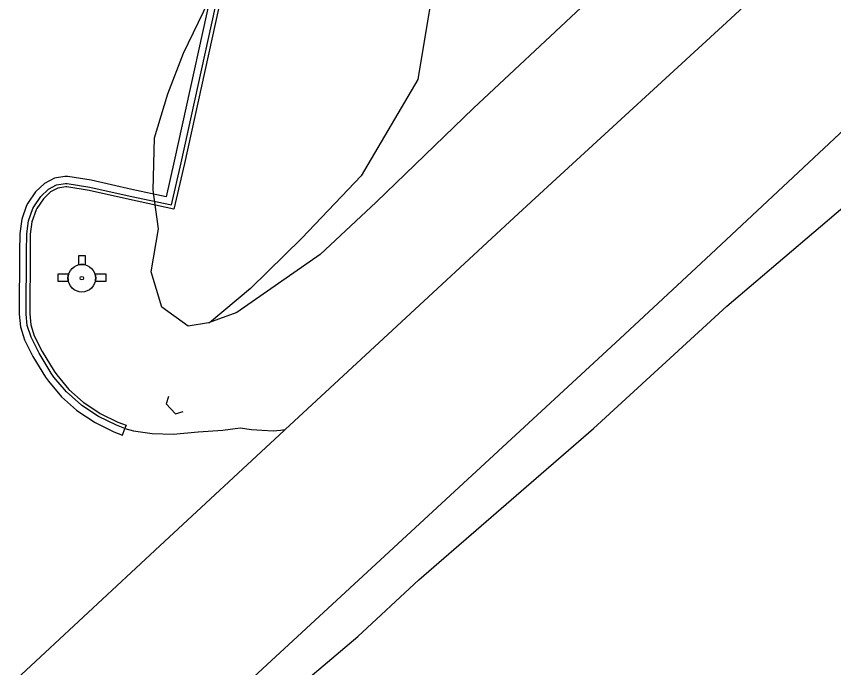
# Model space of a CAD drawing. Extents: x 2161152 to 2175754, y 602179 to 617749.
# Drawn here: x 2163419.9 to 2163537.9, y 605922.5 to 606016.5 of the extents above; entities that cross this region are included whole.
import ezdxf

# ---------------------------------------------------------------- set-up
doc = ezdxf.new("R2010")
doc.units = 0
for name, color, linetype in [('RD_EX_Conc_Curb', 7, 'Continuous'), ('RD_EX_Conc_Gutter', 7, 'Continuous'), ('RD_EX_DR_Pipe', 7, 'Continuous'), ('RD_EX_Parking_Asphalt', 7, 'Continuous'), ('RD_EX_Road', 7, 'Continuous'), ('RD_EX_UT', 7, 'Continuous'), ('RD_EX_VEG', 7, 'Continuous')]:
    doc.layers.add(name, color=color, linetype=linetype)

msp = doc.modelspace()

# ---------------------------------------------------------------- linework, layer by layer
at = {"layer": 'RD_EX_Conc_Curb'}
msp.add_lwpolyline([(2163450.62, 606024.45), (2163444.2, 605995.31), (2163442.69, 605988.73), (2163436.29, 605990.1), (2163430.46, 605991.42), (2163427.24, 605991.94), (2163427.07, 605991.94), (2163425.92, 605991.74), (2163424.9, 605991.21), (2163423.87, 605990.22), (2163422.89, 605988.8), (2163422.81, 605988.64), (2163422.19, 605986.91), (2163421.94, 605985.1), (2163421.92, 605982.57), (2163421.87, 605973.61), (2163422.02, 605972.04), (2163422.53, 605970.43), (2163423.66, 605968.16), (2163425.4, 605965.31), (2163425.77, 605964.8), (2163427.54, 605962.7), (2163429.6, 605960.87), (2163429.7, 605960.79), (2163432.06, 605959.21), (2163434.6, 605957.98), (2163435.8, 605957.52), (2163435.67, 605957.19), (2163435.62, 605957.05), (2163434.4, 605957.52), (2163431.81, 605958.78), (2163429.41, 605960.38), (2163429.28, 605960.48), (2163427.18, 605962.35), (2163425.37, 605964.49), (2163424.98, 605965.04), (2163423.22, 605967.92), (2163422.07, 605970.25), (2163421.53, 605971.94), (2163421.37, 605973.58), (2163421.42, 605982.58), (2163421.44, 605985.14), (2163421.7, 605987.03), (2163422.35, 605988.83), (2163422.46, 605989.06), (2163423.49, 605990.55), (2163424.6, 605991.62), (2163425.76, 605992.22), (2163427.03, 605992.44), (2163427.28, 605992.44), (2163430.56, 605991.91), (2163436.4, 605990.59), (2163442.32, 605989.32), (2163443.72, 605995.42), (2163450.13, 606024.55)], dxfattribs=at)
at = {"layer": 'RD_EX_Conc_Gutter'}
msp.add_lwpolyline([(2163449.15, 606024.76), (2163442.74, 605995.64), (2163441.56, 605990.51), (2163436.61, 605991.57), (2163430.75, 605992.89), (2163427.37, 605993.44), (2163426.95, 605993.44), (2163425.43, 605993.17), (2163424.01, 605992.44), (2163422.73, 605991.2), (2163421.6, 605989.56), (2163421.43, 605989.22), (2163420.73, 605987.27), (2163420.44, 605985.21), (2163420.42, 605982.58), (2163420.37, 605973.54), (2163420.54, 605971.73), (2163421.14, 605969.87), (2163422.35, 605967.44), (2163424.15, 605964.49), (2163424.58, 605963.88), (2163426.46, 605961.65), (2163428.64, 605959.71), (2163428.82, 605959.57), (2163431.31, 605957.91), (2163434.01, 605956.6), (2163435.27, 605956.12), (2163435.62, 605957.05)], dxfattribs=at)
at = {"layer": 'RD_EX_DR_Pipe'}
msp.add_lwpolyline([(2163441.91, 605961.67), (2163441.55, 605960.61), (2163442.94, 605959.18), (2163444.01, 605959.52)], dxfattribs=at)
at = {"layer": 'RD_EX_Parking_Asphalt'}
msp.add_lwpolyline([(2163435.62, 605957.05), (2163436.86, 605956.72), (2163439.56, 605956.33), (2163442.6, 605956.26), (2163446.2, 605956.56), (2163449.73, 605956.83), (2163452.26, 605957.14), (2163453.91, 605956.9), (2163455.44, 605956.8), (2163457.02, 605956.74), (2163458.07, 605956.81), (2163458.77, 605956.92)], dxfattribs=at)
at = {"layer": 'RD_EX_Road'}
for points in [[(2163449.16, 605916.57), (2163480.7, 605945.66), (2163507.12, 605970.04), (2163519.49, 605981.54), (2163538.78, 605999.59), (2163549.3, 606009.29), (2163566.47, 606025.19), (2163585.52, 606042.74), (2163604.13, 606059.76), (2163621.17, 606075.39), (2163643.67, 606096.22), (2163665.02, 606115.84), (2163683.11, 606132.37), (2163695.21, 606143.44), (2163711.83, 606158.88), (2163734.25, 606179.52), (2163756.74, 606200.15), (2163775.1, 606217.09), (2163795.1, 606235.76), (2163814.8, 606253.97), (2163835.17, 606272.79), (2163857.2, 606292.93), (2163879.81, 606313.76)], [(2163543.67, 606035.28), (2163521.89, 606015.12), (2163497.87, 605993.1), (2163491.79, 605987.49), (2163474.26, 605971.23), (2163458.77, 605956.92), (2163458.63, 605956.79), (2163440.67, 605940.14), (2163419.95, 605920.88)]]:
    msp.add_lwpolyline(points, dxfattribs=at)
at = {"layer": 'RD_EX_UT'}
for p, q in [((2163428.94, 605981.97), (2163428.94, 605980.7)), ((2163429.94, 605981.97), (2163428.94, 605981.97)), ((2163429.94, 605980.67), (2163429.94, 605981.97)), ((2163427.48, 605979.32), (2163425.93, 605979.32)), ((2163425.93, 605979.32), (2163425.93, 605978.32)), ((2163432.93, 605979.32), (2163431.32, 605979.32)), ((2163432.93, 605978.32), (2163432.93, 605979.32)), ((2163425.93, 605978.32), (2163427.45, 605978.32)), ((2163431.35, 605978.32), (2163432.93, 605978.32))]:
    msp.add_line(p, q, dxfattribs=at)
for radius in [2, 0.25]:
    msp.add_circle((2163429.4, 605978.75), radius, dxfattribs=at)
for start, end in [(74.2455, 103.2128), (163.3387, 192.315), (347.685, 16.6613)]:
    msp.add_arc((2163429.4, 605978.75), 2, start, end, dxfattribs=at)
at = {"layer": 'RD_EX_VEG'}
for points in [[(2163540.36, 606073.06), (2163534.71, 606066.99), (2163530.21, 606057.93), (2163521.33, 606042.34), (2163516.13, 606033.27), (2163501.47, 606017.8), (2163485.93, 606003.31), (2163471.88, 605989.71), (2163463.82, 605982.19), (2163451.76, 605973.82), (2163447.68, 605972.3)], [(2163480.5, 606023.12), (2163477.91, 606007.42)], [(2163477.91, 606007.42), (2163469.71, 605993.54), (2163461.18, 605984.54), (2163453.74, 605977.27), (2163447.85, 605972.32), (2163447.68, 605972.3), (2163444.74, 605971.84), (2163440.96, 605974.58), (2163439.43, 605979.67), (2163440.45, 605985.88), (2163439.72, 605991.44), (2163439.89, 605999.03), (2163441.83, 606005.35), (2163444.07, 606011.22), (2163447.68, 606018.67)], [(2163457.09, 605916.74), (2163469.24, 605927.05), (2163478.06, 605935.2), (2163503.28, 605957.07), (2163522.51, 605974.72), (2163543.42, 605992.52)]]:
    msp.add_lwpolyline(points, dxfattribs=at)

doc.saveas('drawing.dxf')
